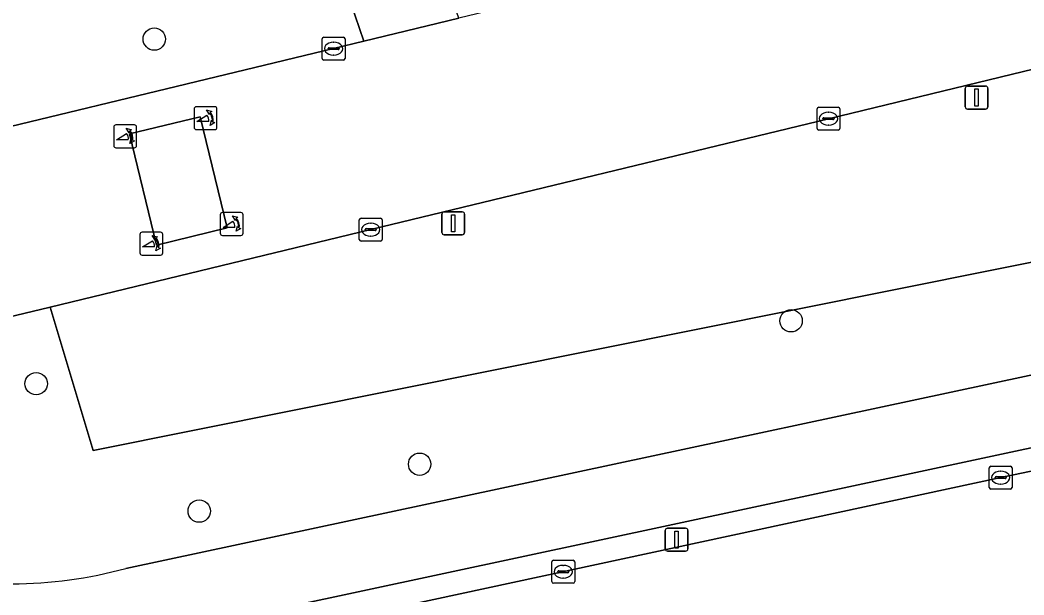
# Model space of a CAD drawing. Extents: x 159053 to 160042, y 380449 to 381423.
# Drawn here: x 159579.32 to 159623.16, y 380814.28 to 380839.41 of the extents above; entities that cross this region are included whole.
import ezdxf

# ---------------------------------------------------------------- set-up
doc = ezdxf.new("R2010")
doc.units = 0
for name, color, linetype in [('IMGEO_Berm_groen', 7, 'Continuous'), ('IMGEO_Boom', 7, 'Continuous'), ('IMGEO_Fietspad_gesloten', 7, 'Continuous'), ('IMGEO_Kolk', 7, 'Continuous'), ('IMGEO_Lichtmast', 7, 'Continuous'), ('IMGEO_Poller', 7, 'Continuous'), ('IMGEO_Rijbaan_lokaal_gesloten', 7, 'Continuous'), ('IMGEO_Rijbaan_lokaal_open', 7, 'Continuous'), ('IMGEO_Verkeerseiland_open', 7, 'Continuous')]:
    doc.layers.add(name, color=color, linetype=linetype)

msp = doc.modelspace()

# ---------------------------------------------------------------- linework, layer by layer
at = {"layer": 'IMGEO_Berm_groen'}
for points in [[(159715.096, 380856.651), (159710.91, 380855.897), (159710.496, 380858.162), (159710.479, 380858.158), (159707.466, 380857.527), (159705.532, 380857.109), (159703.562, 380856.689), (159701.602, 380856.185), (159694.58, 380854.51), (159674.597, 380849.669), (159654.61, 380844.821), (159634.598, 380839.941), (159614.623, 380835.096), (159594.636, 380830.246), (159580.633, 380826.862), (159582.518, 380820.586), (159683.336, 380840.857)], [(159702.826, 380840.849), (159708.623, 380846.103), (159702.394, 380850.759), (159692.426, 380848.77), (159683.336, 380840.857), (159582.518, 380820.586), (159580.633, 380826.862), (159574.631, 380825.412), (159574.39, 380825.35)], [(159583.943, 380815.437), (159641.299, 380827.696), (159669.796, 380833.379), (159689.195, 380837.604), (159701.47, 380840.418)]]:
    msp.add_lwpolyline(points, dxfattribs=at)
msp.add_lwpolyline([(159594.337, 380838.478), (159593.956, 380839.596), (159593.955, 380839.598), (159592.341, 380844.323), (159560.611, 380836.658), (159561.998, 380830.738), (159572.017, 380833.089), (159593.013, 380838.156)], close=True, dxfattribs=at)
for centre, radius, start, end in [((159578.865, 380834.022), 19.266, 255.374, 285.2829), ((160096.795, 378593.484), 2265.344, 101.292528, 102.421452)]:
    msp.add_arc(centre, radius, start, end, dxfattribs=at)
at = {"layer": 'IMGEO_Boom'}
for centre in [(159585.183, 380838.575), (159612.989, 380826.261), (159580.025, 380823.512), (159596.77, 380819.991), (159587.145, 380817.943)]:
    msp.add_circle(centre, 0.489, dxfattribs=at)
at = {"layer": 'IMGEO_Fietspad_gesloten'}
for points in [[(159701.47, 380840.418), (159689.195, 380837.604), (159669.796, 380833.379), (159641.299, 380827.696), (159583.943, 380815.437)], [(159582.295, 380811.882), (159584.084, 380812.266), (159641.97, 380824.675), (159670.378, 380830.356), (159689.881, 380834.577), (159702.755, 380837.567)]]:
    msp.add_lwpolyline(points, dxfattribs=at)
for centre, radius, start, end in [((159578.865, 380834.022), 19.266, 255.374, 285.2829), ((160096.795, 378593.484), 2265.344, 101.292528, 102.421452)]:
    msp.add_arc(centre, radius, start, end, dxfattribs=at)
at = {"layer": 'IMGEO_Kolk'}
for p, q in [((159592.587, 380838.656), (159593.439, 380838.656)), ((159592.512, 380837.73), (159592.512, 380838.582)), ((159593, 380838.436), (159593.025, 380838.436)), ((159593.513, 380838.582), (159593.513, 380837.73)), ((159592.771, 380838.15), (159592.771, 380838.162)), ((159593.209, 380838.113), (159592.811, 380838.113)), ((159592.814, 380838.199), (159593.212, 380838.199)), ((159593.023, 380837.876), (159592.998, 380837.876)), ((159593.255, 380838.162), (159593.255, 380838.15)), ((159593.439, 380837.656), (159592.587, 380837.656)), ((159614.197, 380835.596), (159615.049, 380835.596)), ((159614.122, 380834.67), (159614.122, 380835.522)), ((159614.424, 380835.139), (159614.822, 380835.139)), ((159614.61, 380835.376), (159614.635, 380835.376)), ((159615.123, 380835.522), (159615.123, 380834.67)), ((159614.381, 380835.09), (159614.381, 380835.102)), ((159614.819, 380835.053), (159614.421, 380835.053)), ((159614.633, 380834.816), (159614.608, 380834.816)), ((159614.865, 380835.102), (159614.865, 380835.09)), ((159615.049, 380834.596), (159614.197, 380834.596)), ((159594.135, 380829.82), (159594.135, 380830.672)), ((159594.21, 380830.746), (159595.062, 380830.746)), ((159594.623, 380830.526), (159594.648, 380830.526)), ((159595.136, 380830.672), (159595.136, 380829.82)), ((159594.394, 380830.24), (159594.394, 380830.252)), ((159594.832, 380830.203), (159594.434, 380830.203)), ((159594.437, 380830.289), (159594.835, 380830.289)), ((159594.646, 380829.966), (159594.621, 380829.966)), ((159594.878, 380830.252), (159594.878, 380830.24)), ((159595.062, 380829.746), (159594.21, 380829.746)), ((159621.641, 380818.98), (159621.641, 380819.832)), ((159621.716, 380819.906), (159622.568, 380819.906)), ((159622.642, 380819.832), (159622.642, 380818.98)), ((159621.9, 380819.4), (159621.9, 380819.412)), ((159622.338, 380819.363), (159621.94, 380819.363)), ((159621.943, 380819.449), (159622.341, 380819.449)), ((159622.129, 380819.686), (159622.154, 380819.686)), ((159622.384, 380819.412), (159622.384, 380819.4)), ((159622.152, 380819.126), (159622.127, 380819.126)), ((159622.568, 380818.906), (159621.716, 380818.906)), ((159602.54, 380814.865), (159602.54, 380815.717)), ((159602.615, 380815.791), (159603.467, 380815.791)), ((159603.028, 380815.571), (159603.053, 380815.571)), ((159603.541, 380815.717), (159603.541, 380814.865)), ((159602.799, 380815.285), (159602.799, 380815.297)), ((159603.237, 380815.248), (159602.839, 380815.248)), ((159602.842, 380815.334), (159603.24, 380815.334)), ((159603.051, 380815.011), (159603.026, 380815.011)), ((159603.283, 380815.297), (159603.283, 380815.285)), ((159603.467, 380814.791), (159602.615, 380814.791))]:
    msp.add_line(p, q, dxfattribs=at)
for points in [[(159592.587, 380838.656), (159593.439, 380838.656)], [(159592.512, 380837.73), (159592.512, 380838.582)], [(159593.513, 380838.582), (159593.513, 380837.73)], [(159593.439, 380837.656), (159592.587, 380837.656)], [(159614.197, 380835.596), (159615.049, 380835.596)], [(159614.122, 380834.67), (159614.122, 380835.522)], [(159615.123, 380835.522), (159615.123, 380834.67)], [(159615.049, 380834.596), (159614.197, 380834.596)], [(159594.135, 380829.82), (159594.135, 380830.672)], [(159594.21, 380830.746), (159595.062, 380830.746)], [(159595.136, 380830.672), (159595.136, 380829.82)], [(159595.062, 380829.746), (159594.21, 380829.746)], [(159621.641, 380818.98), (159621.641, 380819.832)], [(159621.716, 380819.906), (159622.568, 380819.906)], [(159622.642, 380819.832), (159622.642, 380818.98)], [(159622.568, 380818.906), (159621.716, 380818.906)], [(159602.54, 380814.865), (159602.54, 380815.717)], [(159602.615, 380815.791), (159603.467, 380815.791)], [(159603.541, 380815.717), (159603.541, 380814.865)], [(159603.467, 380814.791), (159602.615, 380814.791)]]:
    msp.add_lwpolyline(points, dxfattribs=at)
for centre, radius, start, end in [((159592.589, 380838.58), 0.0765, 91.552, 178.448), ((159592.589, 380838.58), 0.0765, 91.552, 178.448), ((159593.437, 380838.58), 0.0765, 1.552, 88.448), ((159593.437, 380838.58), 0.0765, 1.552, 88.448), ((159592.811, 380838.159), 0.0403, 85.8775, 175.7526), ((159592.808, 380838.149), 0.0366, 178.938, 274.7102), ((159593.212, 380838.156), 0.043, 264.8664, 352.4533), ((159593.216, 380838.161), 0.0386, 1.7309, 96.639), ((159592.589, 380837.732), 0.0765, 181.552, 268.448), ((159592.589, 380837.732), 0.0765, 181.552, 268.448), ((159593.437, 380837.732), 0.0765, 271.552, 358.448), ((159593.437, 380837.732), 0.0765, 271.552, 358.448), ((159614.199, 380835.52), 0.0765, 91.552, 178.448), ((159614.199, 380835.52), 0.0765, 91.552, 178.448), ((159615.047, 380835.52), 0.0765, 1.552, 88.448), ((159615.047, 380835.52), 0.0765, 1.552, 88.448), ((159614.421, 380835.099), 0.0403, 85.8775, 175.7526), ((159614.826, 380835.101), 0.0386, 1.7309, 96.639), ((159614.418, 380835.089), 0.0366, 178.938, 274.7102), ((159614.822, 380835.096), 0.043, 264.8664, 352.4533), ((159614.199, 380834.672), 0.0765, 181.552, 268.448), ((159614.199, 380834.672), 0.0765, 181.552, 268.448), ((159615.047, 380834.672), 0.0765, 271.552, 358.448), ((159615.047, 380834.672), 0.0765, 271.552, 358.448), ((159594.212, 380830.67), 0.0765, 91.552, 178.448), ((159594.212, 380830.67), 0.0765, 91.552, 178.448), ((159595.06, 380830.67), 0.0765, 1.552, 88.448), ((159595.06, 380830.67), 0.0765, 1.552, 88.448), ((159594.434, 380830.249), 0.0403, 85.8775, 175.7526), ((159594.431, 380830.239), 0.0366, 178.938, 274.7102), ((159594.835, 380830.246), 0.043, 264.8664, 352.4533), ((159594.839, 380830.251), 0.0386, 1.7309, 96.639), ((159594.212, 380829.822), 0.0765, 181.552, 268.448), ((159594.212, 380829.822), 0.0765, 181.552, 268.448), ((159595.06, 380829.822), 0.0765, 271.552, 358.448), ((159595.06, 380829.822), 0.0765, 271.552, 358.448), ((159621.718, 380819.83), 0.0765, 91.552, 178.448), ((159621.718, 380819.83), 0.0765, 91.552, 178.448), ((159622.566, 380819.83), 0.0765, 1.552, 88.448), ((159622.566, 380819.83), 0.0765, 1.552, 88.448), ((159621.94, 380819.409), 0.0403, 85.8775, 175.7526), ((159621.937, 380819.399), 0.0366, 178.938, 274.7102), ((159622.341, 380819.406), 0.043, 264.8664, 352.4533), ((159622.345, 380819.411), 0.0386, 1.7309, 96.639), ((159621.718, 380818.982), 0.0765, 181.552, 268.448), ((159621.718, 380818.982), 0.0765, 181.552, 268.448), ((159622.566, 380818.982), 0.0765, 271.552, 358.448), ((159622.566, 380818.982), 0.0765, 271.552, 358.448), ((159602.617, 380815.715), 0.0765, 91.552, 178.448), ((159602.617, 380815.715), 0.0765, 91.552, 178.448), ((159603.465, 380815.715), 0.0765, 1.552, 88.448), ((159603.465, 380815.715), 0.0765, 1.552, 88.448), ((159602.839, 380815.294), 0.0403, 85.8775, 175.7526), ((159602.836, 380815.284), 0.0366, 178.938, 274.7102), ((159603.24, 380815.291), 0.043, 264.8664, 352.4533), ((159603.244, 380815.296), 0.0386, 1.7309, 96.639), ((159602.617, 380814.867), 0.0765, 181.552, 268.448), ((159602.617, 380814.867), 0.0765, 181.552, 268.448), ((159603.465, 380814.867), 0.0765, 271.552, 358.448), ((159603.465, 380814.867), 0.0765, 271.552, 358.448)]:
    msp.add_arc(centre, radius, start, end, dxfattribs=at)
for centre, major_axis, ratio, start_param, end_param in [((159592.999, 380838.156), (-0.387, 0.002), 0.722429, 4.712389, 7.853982), ((159593.024, 380838.156), (-0.39, 0.002), 0.717154, 1.570796, 4.712389), ((159614.609, 380835.096), (-0.387, 0.002), 0.722429, 4.712389, 7.853982), ((159614.634, 380835.096), (-0.39, 0.002), 0.717154, 1.570796, 4.712389), ((159594.622, 380830.246), (-0.387, 0.002), 0.722429, 4.712389, 7.853982), ((159594.647, 380830.246), (-0.39, 0.002), 0.717154, 1.570796, 4.712389), ((159622.128, 380819.406), (-0.387, 0.002), 0.722429, 4.712389, 7.853982), ((159622.153, 380819.406), (-0.39, 0.002), 0.717154, 1.570796, 4.712389), ((159603.027, 380815.291), (-0.387, 0.002), 0.722429, 4.712389, 7.853982), ((159603.052, 380815.291), (-0.39, 0.002), 0.717154, 1.570796, 4.712389)]:
    msp.add_ellipse(centre, major_axis=major_axis, ratio=ratio, start_param=start_param, end_param=end_param, dxfattribs=at)
at = {"layer": 'IMGEO_Lichtmast'}
for p, q in [((159620.694, 380836.518), (159621.484, 380836.518)), ((159621.484, 380836.518), (159620.694, 380836.518)), ((159620.594, 380835.618), (159620.594, 380836.418)), ((159620.594, 380836.418), (159620.594, 380835.618)), ((159621.584, 380836.418), (159621.584, 380835.618)), ((159621.584, 380835.618), (159621.584, 380836.418)), ((159621.484, 380835.518), (159620.694, 380835.518)), ((159620.694, 380835.518), (159621.484, 380835.518)), ((159597.74, 380830.124), (159597.74, 380830.924)), ((159597.74, 380830.924), (159597.74, 380830.124)), ((159597.84, 380831.024), (159598.63, 380831.024)), ((159598.63, 380831.024), (159597.84, 380831.024)), ((159598.73, 380830.924), (159598.73, 380830.124)), ((159598.73, 380830.124), (159598.73, 380830.924)), ((159598.63, 380830.024), (159597.84, 380830.024)), ((159597.84, 380830.024), (159598.63, 380830.024)), ((159607.596, 380817.192), (159608.386, 380817.192)), ((159608.386, 380817.192), (159607.596, 380817.192)), ((159607.496, 380816.292), (159607.496, 380817.092)), ((159607.496, 380817.092), (159607.496, 380816.292)), ((159608.486, 380817.092), (159608.486, 380816.292)), ((159608.486, 380816.292), (159608.486, 380817.092)), ((159608.386, 380816.192), (159607.596, 380816.192)), ((159607.596, 380816.192), (159608.386, 380816.192))]:
    msp.add_line(p, q, dxfattribs=at)
for points in [[(159621.014, 380836.393), (159621.164, 380836.393), (159621.164, 380835.643), (159621.014, 380835.643), (159621.014, 380836.393)], [(159598.16, 380830.899), (159598.31, 380830.899), (159598.31, 380830.149), (159598.16, 380830.149), (159598.16, 380830.899)], [(159607.916, 380817.067), (159608.066, 380817.067), (159608.066, 380816.317), (159607.916, 380816.317), (159607.916, 380817.067)]]:
    msp.add_lwpolyline(points, dxfattribs=at)
for centre, start, end in [((159620.694, 380836.418), 90, 180), ((159620.694, 380836.418), 90, 180), ((159621.484, 380836.418), 0, 90), ((159621.484, 380836.418), 360, 90), ((159620.694, 380835.618), 180, 270), ((159620.694, 380835.618), 180, 270), ((159621.484, 380835.618), 270, 0), ((159621.484, 380835.618), 270, 0), ((159597.84, 380830.924), 90, 180), ((159597.84, 380830.924), 90, 180), ((159598.63, 380830.924), 0, 90), ((159598.63, 380830.924), 360, 90), ((159597.84, 380830.124), 180, 270), ((159597.84, 380830.124), 180, 270), ((159598.63, 380830.124), 270, 0), ((159598.63, 380830.124), 270, 0), ((159607.596, 380817.092), 90, 180), ((159607.596, 380817.092), 90, 180), ((159608.386, 380817.092), 0, 90), ((159608.386, 380817.092), 360, 90), ((159607.596, 380816.292), 180, 270), ((159607.596, 380816.292), 180, 270), ((159608.386, 380816.292), 270, 0), ((159608.386, 380816.292), 270, 0)]:
    msp.add_arc(centre, 0.1, start, end, dxfattribs=at)
at = {"layer": 'IMGEO_Poller'}
for p, q in [((159587.826, 380835.615), (159587.018, 380835.615)), ((159587.826, 380835.615), (159587.018, 380835.615)), ((159586.924, 380835.52), (159586.924, 380834.713)), ((159586.924, 380835.52), (159586.924, 380834.713)), ((159587.92, 380834.713), (159587.92, 380835.52)), ((159587.92, 380834.713), (159587.92, 380835.52)), ((159583.413, 380834.725), (159583.413, 380833.918)), ((159583.413, 380834.725), (159583.413, 380833.918)), ((159584.315, 380834.82), (159583.507, 380834.82)), ((159584.315, 380834.82), (159583.507, 380834.82)), ((159584.409, 380833.918), (159584.409, 380834.725)), ((159584.409, 380833.918), (159584.409, 380834.725)), ((159587.018, 380834.618), (159587.826, 380834.618)), ((159587.018, 380834.618), (159587.826, 380834.618)), ((159583.507, 380833.823), (159584.315, 380833.823)), ((159583.507, 380833.823), (159584.315, 380833.823)), ((159588.062, 380830.894), (159588.062, 380830.087)), ((159588.062, 380830.894), (159588.062, 380830.087)), ((159588.964, 380830.989), (159588.156, 380830.989)), ((159588.964, 380830.989), (159588.156, 380830.989)), ((159589.058, 380830.087), (159589.058, 380830.894)), ((159589.058, 380830.087), (159589.058, 380830.894)), ((159584.553, 380830.037), (159584.553, 380829.23)), ((159584.553, 380830.037), (159584.553, 380829.23)), ((159585.455, 380830.132), (159584.647, 380830.132)), ((159585.455, 380830.132), (159584.647, 380830.132)), ((159585.549, 380829.23), (159585.549, 380830.037)), ((159585.549, 380829.23), (159585.549, 380830.037)), ((159588.156, 380829.992), (159588.964, 380829.992)), ((159588.156, 380829.992), (159588.964, 380829.992)), ((159584.647, 380829.135), (159585.455, 380829.135)), ((159584.647, 380829.135), (159585.455, 380829.135))]:
    msp.add_line(p, q, dxfattribs=at)
for points in [[(159587.559, 380834.971), (159587.046, 380834.971), (159587.476, 380835.246)], [(159587.603, 380835.344), (159587.591, 380835.271), (159587.466, 380835.476)], [(159587.466, 380835.476), (159587.697, 380835.41), (159587.626, 380835.378)], [(159587.619, 380834.799), (159587.685, 380835.03), (159587.715, 380834.962)], [(159587.751, 380834.935), (159587.823, 380834.924), (159587.619, 380834.799)], [(159584.048, 380834.176), (159583.535, 380834.176), (159583.965, 380834.451)], [(159584.092, 380834.549), (159584.08, 380834.476), (159583.955, 380834.681)], [(159583.955, 380834.681), (159584.186, 380834.615), (159584.115, 380834.583)], [(159584.108, 380834.004), (159584.174, 380834.235), (159584.204, 380834.167)], [(159584.24, 380834.14), (159584.312, 380834.129), (159584.108, 380834.004)], [(159588.741, 380830.718), (159588.729, 380830.645), (159588.604, 380830.85)], [(159588.604, 380830.85), (159588.835, 380830.784), (159588.764, 380830.752)], [(159588.697, 380830.345), (159588.184, 380830.345), (159588.614, 380830.62)], [(159588.757, 380830.173), (159588.823, 380830.404), (159588.853, 380830.336)], [(159585.232, 380829.861), (159585.22, 380829.788), (159585.095, 380829.993)], [(159585.095, 380829.993), (159585.326, 380829.927), (159585.255, 380829.895)], [(159588.889, 380830.309), (159588.961, 380830.298), (159588.757, 380830.173)], [(159585.188, 380829.488), (159584.675, 380829.488), (159585.105, 380829.763)], [(159585.248, 380829.316), (159585.314, 380829.547), (159585.344, 380829.479)], [(159585.38, 380829.452), (159585.452, 380829.441), (159585.248, 380829.316)]]:
    msp.add_lwpolyline(points, dxfattribs=at)
for centre, radius, start, end in [((159587.018, 380835.52), 0.0946, 90, 180), ((159587.018, 380835.52), 0.0946, 90, 180), ((159587.826, 380835.52), 0.0946, 0, 90), ((159587.826, 380835.52), 0.0946, 0, 90), ((159587.231, 380835.021), 0.332, 351.3247, 42.4854), ((159587.245, 380835.031), 0.476, 351.7527, 41.1691), ((159587.245, 380835.031), 0.516, 349.3569, 42.2912), ((159583.507, 380834.725), 0.0946, 90, 180), ((159583.507, 380834.725), 0.0946, 90, 180), ((159584.315, 380834.725), 0.0946, 0, 90), ((159584.315, 380834.725), 0.0946, 0, 90), ((159587.018, 380834.713), 0.0946, 180, 270), ((159587.018, 380834.713), 0.0946, 180, 270), ((159587.826, 380834.713), 0.0946, 270, 0), ((159587.826, 380834.713), 0.0946, 270, 0), ((159583.72, 380834.226), 0.332, 351.3247, 42.4854), ((159583.734, 380834.236), 0.476, 351.7527, 41.1691), ((159583.734, 380834.236), 0.516, 349.3569, 42.2912), ((159583.507, 380833.918), 0.0946, 180, 270), ((159583.507, 380833.918), 0.0946, 180, 270), ((159584.315, 380833.918), 0.0946, 270, 0), ((159584.315, 380833.918), 0.0946, 270, 0), ((159588.156, 380830.894), 0.0946, 90, 180), ((159588.156, 380830.894), 0.0946, 90, 180), ((159588.964, 380830.894), 0.0946, 0, 90), ((159588.964, 380830.894), 0.0946, 0, 90), ((159588.369, 380830.395), 0.332, 351.3247, 42.4854), ((159588.383, 380830.405), 0.476, 351.7527, 41.1691), ((159588.383, 380830.405), 0.516, 349.3569, 42.2912), ((159584.647, 380830.037), 0.0946, 90, 180), ((159584.647, 380830.037), 0.0946, 90, 180), ((159584.874, 380829.548), 0.516, 349.3569, 42.2912), ((159585.455, 380830.037), 0.0946, 0, 90), ((159585.455, 380830.037), 0.0946, 0, 90), ((159588.156, 380830.087), 0.0946, 180, 270), ((159588.156, 380830.087), 0.0946, 180, 270), ((159588.964, 380830.087), 0.0946, 270, 0), ((159588.964, 380830.087), 0.0946, 270, 0), ((159584.86, 380829.538), 0.332, 351.3247, 42.4854), ((159584.874, 380829.548), 0.476, 351.7527, 41.1691), ((159584.647, 380829.23), 0.0946, 180, 270), ((159584.647, 380829.23), 0.0946, 180, 270), ((159585.455, 380829.23), 0.0946, 270, 0), ((159585.455, 380829.23), 0.0946, 270, 0)]:
    msp.add_arc(centre, radius, start, end, dxfattribs=at)
at = {"layer": 'IMGEO_Rijbaan_lokaal_gesloten'}
msp.add_lwpolyline([(159715.493, 380839.327), (159712.487, 380838.735), (159702.959, 380836.47), (159681.481, 380831.636), (159662.364, 380827.617), (159642.223, 380823.623), (159622.142, 380819.406), (159584.34, 380811.262), (159582.969, 380810.968), (159580.4, 380810.281)], dxfattribs=at)
at = {"layer": 'IMGEO_Rijbaan_lokaal_open'}
for points in [[(159574.39, 380825.35), (159574.631, 380825.412), (159580.633, 380826.862), (159594.636, 380830.246), (159614.623, 380835.096), (159634.598, 380839.941), (159654.61, 380844.821), (159674.597, 380849.669), (159694.58, 380854.51), (159701.602, 380856.185), (159703.562, 380856.689), (159705.532, 380857.109), (159707.466, 380857.527), (159710.479, 380858.158), (159710.496, 380858.162), (159712.164, 380858.511), (159713.344, 380858.715)], [(159625.609, 380846.085), (159623.033, 380845.458), (159608.917, 380842.02), (159608.878, 380842.011), (159608.694, 380841.966), (159598.485, 380839.486), (159594.337, 380838.478), (159593.013, 380838.156), (159572.017, 380833.089), (159561.998, 380830.738), (159559.786, 380830.219), (159558.478, 380829.915), (159547.02, 380827.247)]]:
    msp.add_lwpolyline(points, dxfattribs=at)
for points in [[(159596.457, 380845.27), (159592.341, 380844.323), (159593.955, 380839.598), (159593.956, 380839.596), (159594.337, 380838.478), (159598.485, 380839.486), (159598.1, 380840.587), (159598.09, 380840.615)], [(159584.105, 380834.437), (159585.275, 380829.565), (159588.369, 380830.318), (159587.184, 380835.17)], [(159588.369, 380830.318), (159585.275, 380829.565), (159584.105, 380834.437), (159587.184, 380835.17)]]:
    msp.add_lwpolyline(points, close=True, dxfattribs=at)
at = {"layer": 'IMGEO_Verkeerseiland_open'}
msp.add_lwpolyline([(159702.959, 380836.47), (159702.755, 380837.567), (159689.881, 380834.577), (159670.378, 380830.356), (159641.97, 380824.675), (159584.084, 380812.266), (159584.34, 380811.262), (159622.142, 380819.406), (159642.223, 380823.623), (159662.364, 380827.617), (159681.481, 380831.636)], close=True, dxfattribs=at)

doc.saveas('drawing.dxf')
